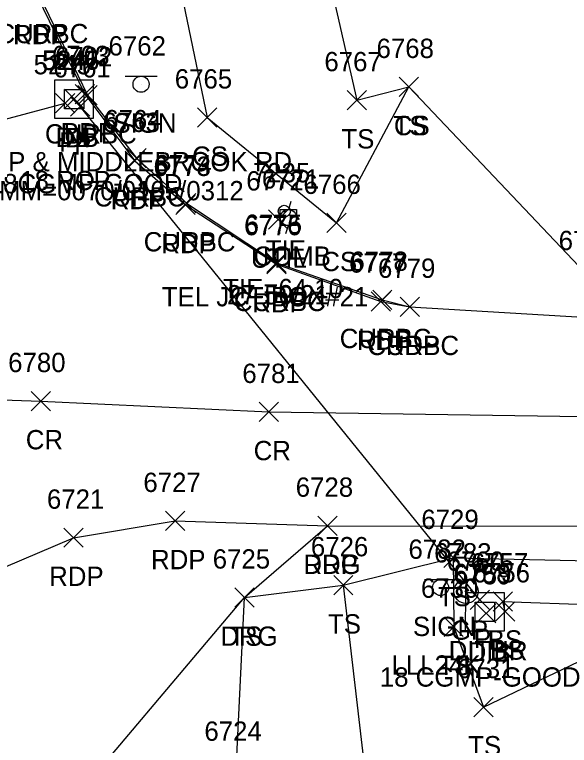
# Model space of a CAD drawing. Extents: x 1443912 to 1445411, y 621446 to 623693.
# Drawn here: x 1444787.4 to 1444844.8, y 622552.5 to 622628.2 of the extents above; entities that cross this region are included whole.
import ezdxf

# ---------------------------------------------------------------- set-up
doc = ezdxf.new("R2010")
doc.units = 0
for name, color, linetype in [('C_A', 7, 'Continuous'), ('C_C', 7, 'Continuous'), ('C_I', 7, 'Continuous'), ('CBP', 7, 'Continuous'), ('D_A', 7, 'Continuous'), ('D_C', 7, 'Continuous'), ('D_I', 7, 'Continuous'), ('D_TIC', 7, 'Continuous'), ('DCP', 7, 'Continuous'), ('DS', 7, 'Continuous'), ('L_A', 7, 'Continuous'), ('L_I', 7, 'Continuous'), ('L_TIC', 7, 'Continuous'), ('LELB', 7, 'Continuous'), ('P_A', 7, 'Continuous'), ('P_I', 7, 'Continuous'), ('P_TIC', 7, 'Continuous'), ('PET', 7, 'Continuous'), ('PRC', 7, 'Continuous'), ('R_A', 7, 'Continuous'), ('R_I', 7, 'Continuous'), ('R_TIC', 7, 'Continuous'), ('RC', 7, 'Continuous'), ('RDG', 7, 'Continuous'), ('RGP', 7, 'Continuous'), ('S_A', 7, 'Continuous'), ('S_C', 7, 'Continuous'), ('S_I', 7, 'Continuous'), ('SSGN', 7, 'Continuous'), ('U_A', 7, 'Continuous'), ('U_C', 7, 'Continuous'), ('U_I', 7, 'Continuous'), ('UDEFAULT', 7, 'Continuous'), ('UP', 7, 'Continuous')]:
    doc.layers.add(name, color=color, linetype=linetype)

msp = doc.modelspace()

# ---------------------------------------------------------------- linework, layer by layer
at = {"layer": 'CBP'}
for radius in [0.625, 0.0833]:
    msp.add_circle((1444815.303, 622607.853), radius, dxfattribs=at)
at = {"layer": 'D_TIC'}
for points in [[(1444792.51, 622618.514), (1444794.51, 622620.514)], [(1444794.51, 622618.514), (1444792.51, 622620.514)], [(1444791.581, 622618.045), (1444793.581, 622620.045)], [(1444793.581, 622618.045), (1444791.581, 622620.045)], [(1444793.156, 622617.723), (1444795.156, 622619.723)], [(1444795.156, 622617.723), (1444793.156, 622619.723)], [(1444834.573, 622566.613), (1444836.573, 622568.613)], [(1444836.573, 622566.613), (1444834.573, 622568.613)], [(1444835.207, 622565.207), (1444837.207, 622567.207)], [(1444837.207, 622565.207), (1444835.207, 622567.207)]]:
    msp.add_lwpolyline(points, dxfattribs=at)
at = {"layer": 'DCP'}
for points in [[(1444732.743, 622603.046), (1444792.581, 622619.045)], [(1444835.573, 622567.613), (1444794.156, 622618.723)]]:
    msp.add_lwpolyline(points, dxfattribs=at)
at = {"layer": 'DS'}
for p, q in [((1444791.511, 622621.48), (1444795.511, 622621.48)), ((1444791.511, 622617.48), (1444791.511, 622621.48)), ((1444795.511, 622621.48), (1444795.511, 622617.48)), ((1444792.511, 622618.48), (1444792.511, 622620.48)), ((1444792.511, 622620.48), (1444794.511, 622620.48)), ((1444794.511, 622620.48), (1444794.511, 622618.48)), ((1444793.517, 622619.481), (1444793.517, 622619.481)), ((1444793.517, 622619.481), (1444793.517, 622619.481)), ((1444794.511, 622618.48), (1444792.511, 622618.48)), ((1444795.511, 622617.48), (1444791.511, 622617.48)), ((1444834.093, 622568.363), (1444838.093, 622568.363)), ((1444834.093, 622564.363), (1444834.104, 622568.363)), ((1444838.093, 622568.363), (1444838.093, 622564.363)), ((1444835.093, 622567.363), (1444837.093, 622567.363)), ((1444835.093, 622565.363), (1444835.093, 622567.363)), ((1444837.093, 622567.363), (1444837.093, 622565.363)), ((1444836.096, 622566.373), (1444836.096, 622566.373)), ((1444837.093, 622565.363), (1444835.093, 622565.363)), ((1444838.093, 622564.363), (1444834.093, 622564.363)), ((1444836.593, 622564.363), (1444837.093, 622564.363))]:
    msp.add_line(p, q, dxfattribs=at)
at = {"layer": 'L_TIC'}
for points in [[(1444827.217, 622619.735), (1444829.217, 622621.735)], [(1444829.217, 622619.735), (1444827.217, 622621.735)], [(1444827.217, 622619.735), (1444829.217, 622621.735)], [(1444829.217, 622619.735), (1444827.217, 622621.735)], [(1444821.81, 622618.363), (1444823.81, 622620.363)], [(1444823.81, 622618.363), (1444821.81, 622620.363)], [(1444806.305, 622616.573), (1444808.305, 622618.573)], [(1444808.305, 622616.573), (1444806.305, 622618.573)], [(1444819.697, 622605.653), (1444821.697, 622607.653)], [(1444821.697, 622605.653), (1444819.697, 622607.653)], [(1444831.819, 622570.945), (1444833.819, 622572.945)], [(1444833.819, 622570.945), (1444831.819, 622572.945)], [(1444831.819, 622570.945), (1444833.819, 622572.945)], [(1444833.819, 622570.945), (1444831.819, 622572.945)], [(1444820.42, 622568.113), (1444822.42, 622570.113)], [(1444822.42, 622568.113), (1444820.42, 622570.113)], [(1444820.42, 622568.113), (1444822.42, 622570.113)], [(1444822.42, 622568.113), (1444820.42, 622570.113)], [(1444810.191, 622566.842), (1444812.191, 622568.842)], [(1444812.191, 622566.842), (1444810.191, 622568.842)], [(1444836.94, 622566.447), (1444838.94, 622568.447)], [(1444838.94, 622566.447), (1444836.94, 622568.447)], [(1444837.178, 622565.406), (1444839.178, 622567.406)], [(1444839.178, 622565.406), (1444837.178, 622567.406)], [(1444837.178, 622565.406), (1444839.178, 622567.406)], [(1444839.178, 622565.406), (1444837.178, 622567.406)], [(1444831.856, 622563.818), (1444833.856, 622565.818)], [(1444833.856, 622563.818), (1444831.856, 622565.818)], [(1444834.948, 622555.492), (1444836.948, 622557.492)], [(1444836.948, 622555.492), (1444834.948, 622557.492)]]:
    msp.add_lwpolyline(points, dxfattribs=at)
at = {"layer": 'LELB'}
for points in [[(1444842.7, 622823.713), (1444838.179, 622822.937), (1444828.285, 622788.412), (1444817.274, 622744.852), (1444807.843, 622706.71), (1444806.909, 622671.562), (1444799.508, 622655.202), (1444807.305, 622617.573), (1444820.697, 622606.653), (1444828.217, 622620.735)], [(1444890.062, 622808.807), (1444861.972, 622818.471), (1444849.889, 622822.417), (1444842.7, 622823.713), (1444835.162, 622785.156), (1444824.374, 622742.507), (1444816.443, 622704.276), (1444818.252, 622669.781), (1444815.91, 622649.719), (1444822.81, 622619.363), (1444828.217, 622620.735), (1444847.099, 622600.83), (1444898.419, 622597.326), (1444911.104, 622598.151), (1444918.342, 622603.195), (1444925.63, 622624.78), (1444933.669, 622652.667)], [(1444821.42, 622569.113), (1444832.819, 622571.945), (1444856.535, 622571.426), (1444896.286, 622569.334), (1444944.164, 622567.873), (1444973.571, 622562.318)], [(1444832.819, 622571.945), (1444832.856, 622564.818), (1444835.948, 622556.492), (1444857.36, 622566.739)], [(1444744.927, 622339.217), (1444745.496, 622357.058), (1444753.169, 622387.482), (1444772.488, 622438.174), (1444769.903, 622468.627), (1444777.071, 622490.472), (1444785.463, 622522.848), (1444790.772, 622543.673), (1444811.191, 622567.842), (1444821.42, 622569.113), (1444823.992, 622546.924), (1444828.151, 622535.054)], [(1444838.178, 622566.406), (1444837.94, 622567.447), (1444857.36, 622566.739), (1444896.293, 622562.283), (1444935.067, 622547.467), (1444941.833, 622539.218), (1444958.426, 622527.808), (1444968.146, 622516.275), (1444979.47, 622524.126), (1444970.176, 622534.984), (1444967.925, 622555.071)]]:
    msp.add_lwpolyline(points, dxfattribs=at)
at = {"layer": 'P_TIC'}
for points in [[(1444793.622, 622619.002), (1444795.622, 622621.002)], [(1444795.622, 622619.002), (1444793.622, 622621.002)], [(1444798.819, 622612.068), (1444800.819, 622614.068)], [(1444800.819, 622612.068), (1444798.819, 622614.068)], [(1444804.053, 622607.513), (1444806.053, 622609.513)], [(1444806.053, 622607.513), (1444804.053, 622609.513)], [(1444813.497, 622601.372), (1444815.497, 622603.372)], [(1444815.497, 622601.372), (1444813.497, 622603.372)], [(1444824.319, 622597.5), (1444826.319, 622599.5)], [(1444826.319, 622597.5), (1444824.319, 622599.5)], [(1444827.325, 622596.96), (1444829.325, 622598.96)], [(1444829.325, 622596.96), (1444827.325, 622598.96)], [(1444789.079, 622587.196), (1444791.079, 622589.196)], [(1444791.079, 622587.196), (1444789.079, 622589.196)], [(1444812.693, 622586.068), (1444814.693, 622588.068)], [(1444814.693, 622586.068), (1444812.693, 622588.068)], [(1444803.004, 622574.776), (1444805.004, 622576.776)], [(1444805.004, 622574.776), (1444803.004, 622576.776)], [(1444818.794, 622574.282), (1444820.794, 622576.282)], [(1444820.794, 622574.282), (1444818.794, 622576.282)], [(1444792.444, 622573.044), (1444794.444, 622575.044)], [(1444794.444, 622573.044), (1444792.444, 622575.044)]]:
    msp.add_lwpolyline(points, dxfattribs=at)
at = {"layer": 'PET'}
for points in [[(1444786.443, 622649.297), (1444787.37, 622638.356), (1444789.698, 622630.164), (1444794.622, 622620.002), (1444799.819, 622613.068), (1444805.053, 622608.513), (1444814.497, 622602.372), (1444825.319, 622598.5), (1444828.325, 622597.96), (1444848.504, 622596.752)], [(1444762.321, 622550.873), (1444765.481, 622555.506), (1444771.423, 622562.401), (1444777.984, 622567.717), (1444778.966, 622567.882), (1444793.444, 622574.044), (1444804.004, 622575.776), (1444819.794, 622575.282), (1444849.904, 622575.24), (1444896.522, 622573.129), (1444944.397, 622570.428), (1444985.661, 622568.62), (1445016.279, 622568.788), (1445055.76, 622567.841), (1445106.101, 622567.181), (1445146.504, 622566.315), (1445185.48, 622566.128), (1445218.502, 622565.933), (1445249.94, 622565.636), (1445288.597, 622564.789), (1445341.527, 622564.989), (1445404.888, 622565.426)]]:
    msp.add_lwpolyline(points, dxfattribs=at)
at = {"layer": 'PRC'}
msp.add_lwpolyline([(1444773.111, 622588.757), (1444790.079, 622588.196), (1444813.693, 622587.068), (1444848.471, 622586.579), (1444897.837, 622583.54), (1444932.228, 622582.395), (1444986.667, 622580.693), (1445025.716, 622579.484), (1445065.673, 622578.343), (1445106.555, 622577.89), (1445145.901, 622577.113), (1445204.597, 622577.216), (1445219.997, 622576.877), (1445261.162, 622576.439), (1445312.233, 622575.287), (1445358.841, 622575.991), (1445405.048, 622576.003)], dxfattribs=at)
at = {"layer": 'R_TIC'}
for points in [[(1444793.916, 622618.877), (1444795.916, 622620.877)], [(1444795.916, 622618.877), (1444793.916, 622620.877)], [(1444798.997, 622612.35), (1444800.997, 622614.35)], [(1444800.997, 622612.35), (1444798.997, 622614.35)], [(1444804.151, 622607.698), (1444806.151, 622609.698)], [(1444806.151, 622607.698), (1444804.151, 622609.698)], [(1444813.5, 622601.515), (1444815.5, 622603.515)], [(1444815.5, 622601.515), (1444813.5, 622603.515)], [(1444824.461, 622597.683), (1444826.461, 622599.683)], [(1444826.461, 622597.683), (1444824.461, 622599.683)], [(1444827.325, 622596.96), (1444829.325, 622598.96)], [(1444829.325, 622596.96), (1444827.325, 622598.96)], [(1444818.794, 622574.282), (1444820.794, 622576.282)], [(1444820.794, 622574.282), (1444818.794, 622576.282)], [(1444810.191, 622566.842), (1444812.191, 622568.842)], [(1444812.191, 622566.842), (1444810.191, 622568.842)]]:
    msp.add_lwpolyline(points, dxfattribs=at)
at = {"layer": 'RC'}
msp.add_lwpolyline([(1444835.432, 622828.394), (1444834.739, 622825.575), (1444824.563, 622789.068), (1444812.648, 622746.217), (1444802.192, 622708.272), (1444793.279, 622676.839), (1444789.036, 622661.793), (1444786.803, 622649.093), (1444787.596, 622638.376), (1444789.896, 622630.264), (1444794.916, 622619.877), (1444799.997, 622613.35), (1444805.151, 622608.698), (1444814.5, 622602.515), (1444825.461, 622598.683), (1444828.325, 622597.96)], dxfattribs=at)
at = {"layer": 'RDG'}
msp.add_lwpolyline([(1444803.271, 622524.381), (1444805.035, 622531.073), (1444810.327, 622550.003), (1444811.191, 622567.842), (1444819.794, 622575.282)], dxfattribs=at)
at = {"layer": 'RGP'}
msp.add_line((1444834.138, 622568.476), (1444834.138, 622568.476), dxfattribs=at)
for radius in [1.25, 0.0833]:
    msp.add_circle((1444834.138, 622568.476), radius, dxfattribs=at)
at = {"layer": 'SSGN'}
for p, q in [((1444798.811, 622621.845), (1444802.144, 622621.845)), ((1444800.458, 622621.012), (1444800.458, 622621.012)), ((1444829.848, 622569.707), (1444833.182, 622569.707)), ((1444831.495, 622568.874), (1444831.495, 622568.874))]:
    msp.add_line(p, q, dxfattribs=at)
for centre in [(1444800.458, 622621.012), (1444831.495, 622568.874)]:
    msp.add_circle(centre, 0.833, dxfattribs=at)
at = {"layer": 'UDEFAULT'}
for points in [[(1444813.671, 622606.009), (1444815.671, 622608.009)], [(1444815.671, 622606.009), (1444813.671, 622608.009)]]:
    msp.add_lwpolyline(points, dxfattribs=at)
at = {"layer": 'UP'}
for p, q in [((1444815.972, 622608.878), (1444815.722, 622608.044)), ((1444814.889, 622606.378), (1444814.889, 622608.044)), ((1444814.889, 622608.044), (1444816.556, 622608.044)), ((1444816.556, 622608.044), (1444816.556, 622606.378)), ((1444815.722, 622607.211), (1444815.722, 622607.211)), ((1444816.556, 622606.378), (1444814.889, 622606.378)), ((1444815.472, 622605.544), (1444815.722, 622606.378))]:
    msp.add_line(p, q, dxfattribs=at)
msp.add_circle((1444815.722, 622607.211), 0.833, dxfattribs=at)

# ---------------------------------------------------------------- texts
at = {"layer": 'C_A'}
msp.add_text('TIE', height=2, dxfattribs=at).set_placement((1444813.382, 622602.853))
at = {"layer": 'C_C'}
msp.add_text('TIE=64.10', height=2, dxfattribs=at).set_placement((1444808.965, 622598.853))
at = {"layer": 'C_I'}
msp.add_text('7235', height=2, dxfattribs=at).set_placement((1444812.044, 622610.853))
at = {"layer": 'D_A'}
for s, p in [('DIB', (1444791.613, 622614.514)), ('P', (1444791.959, 622614.045)), ('DI', (1444792.572, 622614.481)), ('P', (1444793.534, 622613.723)), ('P', (1444834.951, 622562.613)), ('DITHR', (1444832.341, 622561.342)), ('DIB', (1444834.31, 622561.207))]:
    msp.add_text(s, height=2, dxfattribs=at).set_placement(p)
at = {"layer": 'D_C'}
for s, p in [('18CGMP-GOOD', (1444784.684, 622609.723)), ('18 RCP', (1444787.943, 622610.045)), ('18 CGMP-GOOD', (1444825.203, 622558.613))]:
    msp.add_text(s, height=2, dxfattribs=at).set_placement(p)
at = {"layer": 'D_I'}
for s, p in [('5246', (1444790.195, 622622.514)), ('5247', (1444790.257, 622622.481)), ('5245', (1444789.321, 622622.045)), ('6761', (1444791.368, 622621.723)), ('6760', (1444832.132, 622570.613)), ('6758', (1444832.805, 622569.342)), ('6759', (1444832.892, 622569.207))]:
    msp.add_text(s, height=2, dxfattribs=at).set_placement(p)
at = {"layer": 'L_A'}
for s, p in [('TS', (1444826.626, 622615.735)), ('CS', (1444826.658, 622615.735)), ('TS', (1444821.22, 622614.363)), ('CS', (1444805.746, 622612.573)), ('CS', (1444819.138, 622601.653)), ('TS', (1444831.228, 622566.945)), ('TS', (1444831.228, 622566.945)), ('TS', (1444819.83, 622564.113)), ('TS', (1444819.83, 622564.113)), ('TS', (1444809.6, 622562.842)), ('BS', (1444836.381, 622562.447)), ('BS', (1444836.619, 622561.406)), ('BS', (1444836.619, 622561.406)), ('TS', (1444831.265, 622559.818)), ('TS', (1444834.358, 622551.492))]:
    msp.add_text(s, height=2, dxfattribs=at).set_placement(p)
at = {"layer": 'L_I'}
for s, p in [('6768', (1444824.862, 622623.735)), ('6768', (1444824.862, 622623.735)), ('6767', (1444819.456, 622622.363)), ('6765', (1444803.951, 622620.573)), ('6766', (1444817.288, 622609.653)), ('6769', (1444843.737, 622603.83)), ('6769', (1444843.737, 622603.83)), ('6729', (1444829.504, 622574.945)), ('6729', (1444829.504, 622574.945)), ('6726', (1444818.058, 622572.113)), ('6726', (1444818.058, 622572.113)), ('6725', (1444807.884, 622570.842)), ('6757', (1444834.633, 622570.447)), ('6756', (1444834.816, 622569.406)), ('6756', (1444834.816, 622569.406)), ('6730', (1444829.462, 622567.818)), ('6731', (1444833.208, 622559.492)), ('6724', (1444807.02, 622553.003))]:
    msp.add_text(s, height=2, dxfattribs=at).set_placement(p)
at = {"layer": 'P_A'}
for s, p in [('RDP', (1444787.187, 622625.164)), ('RDP', (1444792.11, 622615.002)), ('RDP', (1444797.307, 622608.068)), ('RDP', (1444802.542, 622603.513)), ('RDP', (1444811.986, 622597.372)), ('RDP', (1444822.807, 622593.5)), ('RDP', (1444825.813, 622592.96)), ('CR', (1444788.512, 622583.196)), ('CR', (1444812.126, 622582.068)), ('RDP', (1444801.492, 622570.776)), ('RDP', (1444817.282, 622570.282)), ('RDP', (1444790.933, 622569.044))]:
    msp.add_text(s, height=2, dxfattribs=at).set_placement(p)
at = {"layer": 'P_I'}
for s, p in [('6703', (1444791.236, 622623.002)), ('6763', (1444796.464, 622616.068)), ('6773', (1444801.746, 622611.513)), ('6776', (1444811.135, 622605.372)), ('6777', (1444822.012, 622601.5)), ('6779', (1444825.01, 622600.96)), ('6780', (1444786.685, 622591.196)), ('6781', (1444810.953, 622590.068)), ('6727', (1444800.697, 622578.776)), ('6728', (1444816.487, 622578.282)), ('6721', (1444790.704, 622577.044))]:
    msp.add_text(s, height=2, dxfattribs=at).set_placement(p)
at = {"layer": 'R_A'}
for s, p in [('CURBC', (1444785.479, 622625.264)), ('CURBC', (1444790.499, 622614.877)), ('CURBC', (1444795.579, 622608.35)), ('CURBC', (1444800.733, 622603.698)), ('CURBC', (1444810.083, 622597.515)), ('CURBC', (1444821.044, 622593.683)), ('CURBC', (1444823.907, 622592.96)), ('DRG', (1444817.282, 622570.282)), ('GP', (1444832.571, 622563.476)), ('DRG', (1444808.679, 622562.842))]:
    msp.add_text(s, height=2, dxfattribs=at).set_placement(p)
at = {"layer": 'R_I'}
for s, p in [('6702', (1444791.531, 622622.877)), ('6764', (1444796.642, 622616.35)), ('6774', (1444801.844, 622611.698)), ('6775', (1444811.193, 622605.515)), ('6778', (1444822.154, 622601.683)), ('6779', (1444825.01, 622600.96)), ('6728', (1444816.487, 622578.282)), ('6783', (1444830.831, 622571.476)), ('6725', (1444807.884, 622570.842)), ('6724', (1444807.02, 622553.003))]:
    msp.add_text(s, height=2, dxfattribs=at).set_placement(p)
at = {"layer": 'S_A'}
for p in [(1444797.596, 622615.992), (1444828.633, 622563.854)]:
    msp.add_text('SIGN', height=2, dxfattribs=at).set_placement(p)
at = {"layer": 'S_C'}
for s, p in [('STOP & MIDDLEBROOK RD', (1444781.187, 622611.992)), ('MM=0070/0105/0312', (1444785.746, 622608.992)), ('LLL24K', (1444826.421, 622559.854))]:
    msp.add_text(s, height=2, dxfattribs=at).set_placement(p)
at = {"layer": 'S_I'}
for s, p in [('6762', (1444797.084, 622623.992)), ('6782', (1444828.169, 622571.854))]:
    msp.add_text(s, height=2, dxfattribs=at).set_placement(p)
at = {"layer": 'U_A'}
for s, p in [('UTIL', (1444811.836, 622602.009)), ('COMB', (1444812.108, 622602.211))]:
    msp.add_text(s, height=2, dxfattribs=at).set_placement(p)
at = {"layer": 'U_C'}
for s, p in [('TEL JCT BOX#21', (1444802.608, 622598.009)), ('27-50/21', (1444809.36, 622598.211))]:
    msp.add_text(s, height=2, dxfattribs=at).set_placement(p)
at = {"layer": 'U_I'}
for s, p in [('6771', (1444812.982, 622610.211)), ('6772', (1444811.364, 622610.009))]:
    msp.add_text(s, height=2, dxfattribs=at).set_placement(p)

doc.saveas('drawing.dxf')
